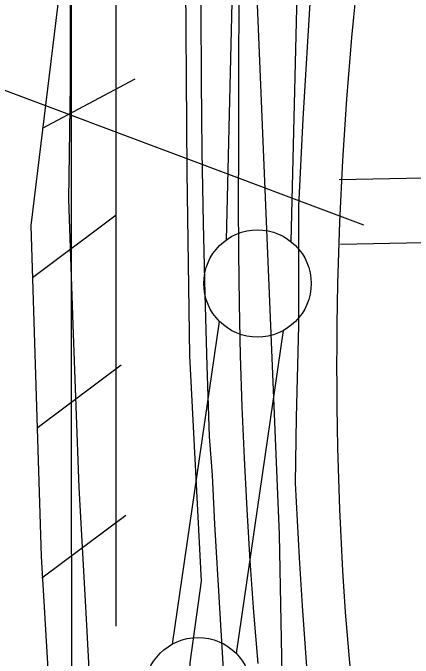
# Model space of a CAD drawing. Extents: x 3313447 to 3351316, y 703786 to 729172.
# Drawn here: x 3325675.8 to 3325862.1, y 709479.2 to 709779.8 of the extents above; entities that cross this region are included whole.
import ezdxf

# ---------------------------------------------------------------- set-up
doc = ezdxf.new("R2010")
doc.units = 0
for name, color, linetype in [('V-FLOD-BASE', 7, 'Continuous'), ('V-LEVE-TOET', 7, 'Continuous'), ('V-RAIL-TRAK', 7, 'Continuous'), ('V-ROAD-CNTR', 7, 'Continuous'), ('V-RRAP-FSHR', 7, 'Continuous'), ('V-SURV-LINE', 7, 'Continuous'), ('V-TOPO-MINR', 7, 'Continuous'), ('V-UTIL-LINE', 7, 'Continuous')]:
    doc.layers.add(name, color=color, linetype=linetype)

msp = doc.modelspace()

# ---------------------------------------------------------------- linework, layer by layer
at = {"layer": 'V-FLOD-BASE'}
msp.add_lwpolyline([(3325764.28, 709177.89), (3325761.38, 709224.71), (3325758.3, 709377.37), (3325758.33, 709477.02), (3325763.53, 709514.98), (3325758.14, 709620.01), (3325756.97, 709705.71), (3325756.1, 709815.26), (3325759.9, 709956.54), (3325761.31, 710031.99)], dxfattribs=at)
at = {"layer": 'V-LEVE-TOET'}
for points in [[(3325720, 709177.82), (3325718.86, 709201.41), (3325717.98, 709251.56), (3325716.52, 709375), (3325709.83, 709500.29), (3325706.58, 709558.64), (3325703.88, 709634.49), (3325701.88, 709692.8), (3325702.57, 709746.38), (3325702.49, 709842.05), (3325704.93, 709882.88), (3325709.64, 709918.3), (3325713.72, 709945.92), (3325718.28, 709964.54), (3325724.09, 709977.23)], [(3325814.6, 709446.65), (3325810.53, 709503.54), (3325809.14, 709525.88), (3325807.3, 709560.61), (3325807.78, 709591.23), (3325808.94, 709634), (3325808.86, 709689.81), (3325810.87, 709730.38), (3325814.43, 709789.65)]]:
    msp.add_lwpolyline(points, dxfattribs=at)
at = {"layer": 'V-RAIL-TRAK'}
for points in [[(3325792.6, 709177.93), (3325787.05, 709264.8), (3325783.61, 709317.73), (3325780.23, 709370.66), (3325776.91, 709423.6), (3325773.67, 709476.54), (3325769.77, 709541.6), (3325768.77, 709564.4), (3325767.36, 709582.43), (3325766.19, 709615.56), (3325765.22, 709648.7), (3325764.45, 709681.85), (3325763.88, 709715), (3325763.51, 709748.15), (3325763.35, 709781.3), (3325763.38, 709814.46), (3325774.01, 710037.48), (3325775.05, 710058.69), (3325775.24, 710079.36), (3325775.83, 710091.69)], [(3325791.82, 710088.97), (3325790.84, 710074.66), (3325789.73, 710058.65), (3325788.31, 710039.19), (3325786.25, 709997.94), (3325784.85, 709967.57), (3325783.68, 709931.66), (3325782.71, 709895.74), (3325781.93, 709859.82), (3325781.36, 709823.89), (3325780.98, 709787.96), (3325780.79, 709752.03), (3325780.81, 709716.1), (3325780.67, 709692.13), (3325780.75, 709668.16), (3325781.07, 709644.19), (3325781.62, 709620.22), (3325782.4, 709596.26), (3325783.41, 709572.3), (3325784.66, 709548.36), (3325786.13, 709524.43), (3325787.83, 709500.52), (3325789.77, 709476.63)]]:
    msp.add_lwpolyline(points, dxfattribs=at)
at = {"layer": 'V-ROAD-CNTR'}
for points in [[(3325827.71, 709702.09), (3326134.06, 709708.24)], [(3325828.32, 709672.1), (3326135.27, 709678.26)], [(3325830.46, 709500.65), (3325857.94, 709180.9)]]:
    msp.add_lwpolyline(points, dxfattribs=at)
msp.add_arc((3327500.06, 709615.76), 1673.56, 173.46016, 183.94384, dxfattribs=at)
at = {"layer": 'V-RRAP-FSHR'}
for p, q in [((3325689.58, 709726.1), (3325732.69, 709749.04)), ((3325684.81, 709656.45), (3325723.9, 709685.71)), ((3325687.03, 709586.48), (3325726.12, 709615.74)), ((3325689.25, 709516.52), (3325728.34, 709545.78))]:
    msp.add_line(p, q, dxfattribs=at)
msp.add_lwpolyline([(3325698.08, 709795.58), (3325684.04, 709680.76), (3325688.94, 709526.44), (3325701.14, 709319.22), (3325708.66, 709185.56), (3325709.49, 709177.81)], dxfattribs=at)
msp.add_lwpolyline([(3325698.08, 709795.58), (3325684.04, 709680.76), (3325688.94, 709526.44), (3325701.14, 709319.22), (3325708.66, 709185.56), (3325709.49, 709177.81)], dxfattribs=at)
at = {"layer": 'V-SURV-LINE'}
for points in [[(3325775.14, 709674.06), (3325784.76, 710070.96)], [(3325814.75, 710070.22), (3325805.13, 709673.31)], [(3325750.03, 709485.69), (3325771.93, 709636.08)], [(3325801.62, 709631.78), (3325779.72, 709481.39)]]:
    msp.add_lwpolyline(points, dxfattribs=at)
for centre in [(3325789.65, 709653.71), (3325762, 709463.77)]:
    msp.add_circle(centre, 25, dxfattribs=at)
at = {"layer": 'V-TOPO-MINR'}
for points in [[(3325703.19, 709202.3), (3325703.01, 709853.2), (3325703.16, 709878.21), (3325703.52, 709903.2), (3325704.2, 709928.19), (3325705.1, 709953.18), (3325737.98, 710734.47), (3325738.15, 710738.3), (3325738.37, 710742.13), (3325738.58, 710745.67), (3325738.6, 710746.26), (3325738.61, 710746.56), (3325738.73, 710753.56), (3325738.78, 710757.35), (3325738.82, 710761.15), (3325738.83, 710764.95), (3325738.82, 710768.74), (3325732.85, 711763.02)], [(3325723.91, 709494.08), (3325723.8, 709874.23), (3325723.94, 709888.82), (3325724.28, 709903.42), (3325724.9, 709918), (3325725.71, 709932.58), (3325737.35, 710109.65)]]:
    msp.add_lwpolyline(points, dxfattribs=at)
at = {"layer": 'V-UTIL-LINE'}
msp.add_line((3322431.51, 710959.38), (3325839.01, 709680.99), dxfattribs=at)
msp.add_lwpolyline([(3325922.67, 712247.79), (3325901.48, 711919.76), (3325861.11, 711401.33), (3325767.44, 710269.2), (3325786.39, 710069.13), (3325782.11, 709963.23), (3325799.74, 709536.79), (3325806.2, 709195.21), (3325807.39, 709177.95)], dxfattribs=at)

doc.saveas('drawing.dxf')
